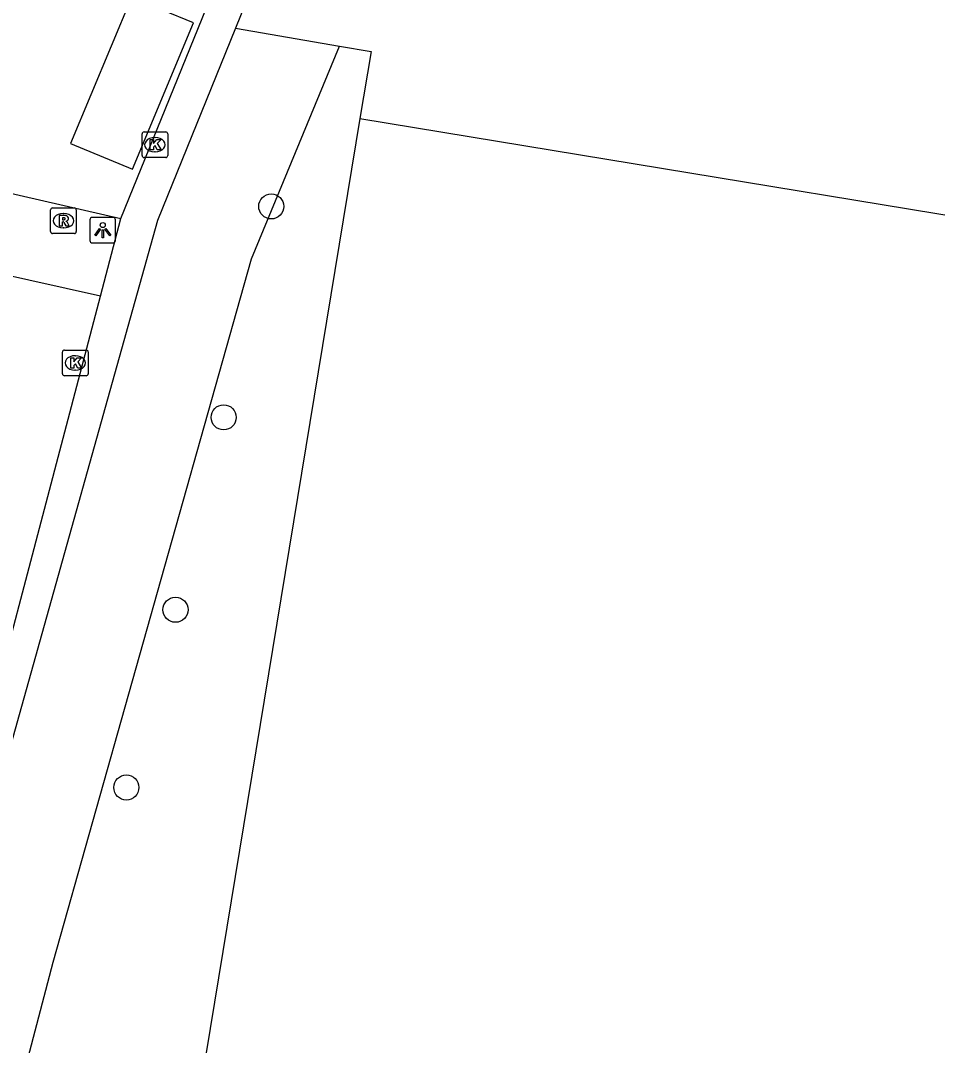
# Model space of a CAD drawing. Extents: x 163686 to 164493, y 382719 to 383870.
# Drawn here: x 164338.76 to 164374.52, y 383459.58 to 383499.56 of the extents above; entities that cross this region are included whole.
import ezdxf

# ---------------------------------------------------------------- set-up
doc = ezdxf.new("R2010")
doc.units = 0
for name, color, linetype in [('IMGEO_Boom', 7, 'Continuous'), ('IMGEO_Groenvoorziening', 7, 'Continuous'), ('IMGEO_Kolk', 7, 'Continuous'), ('IMGEO_Lichtpunt', 7, 'Continuous'), ('IMGEO_Pand', 7, 'Continuous'), ('IMGEO_Rioolput', 7, 'Continuous'), ('IMGEO_Voetpad_open', 7, 'Continuous')]:
    doc.layers.add(name, color=color, linetype=linetype)

msp = doc.modelspace()

# ---------------------------------------------------------------- linework, layer by layer
at = {"layer": 'IMGEO_Boom'}
for centre in [(164348.539, 383492.309), (164346.684, 383484.082), (164344.806, 383476.579), (164342.89, 383469.647)]:
    msp.add_circle(centre, 0.489, dxfattribs=at)
at = {"layer": 'IMGEO_Groenvoorziening'}
for points in [[(164347.146, 383499.264), (164351.207, 383498.56)], [(164332.258, 383389.127), (164329.761, 383389.54), (164332.945, 383435.801), (164340.038, 383462.831), (164347.766, 383490.27), (164351.207, 383498.56)], [(164351.207, 383498.56), (164352.434, 383498.348), (164351.999, 383495.737)]]:
    msp.add_lwpolyline(points, dxfattribs=at)
msp.add_arc((163335.455, 382153.2), 1712.923, 51.397261, 52.723493, dxfattribs=at)
at = {"layer": 'IMGEO_Kolk'}
for p, q in [((164343.504, 383494.291), (164343.504, 383495.143)), ((164343.579, 383495.217), (164344.431, 383495.217)), ((164343.992, 383494.997), (164344.017, 383494.997)), ((164344.505, 383495.143), (164344.505, 383494.291)), ((164344.431, 383494.217), (164343.579, 383494.217)), ((164344.015, 383494.437), (164343.99, 383494.437)), ((164340.4, 383485.779), (164340.4, 383486.631)), ((164340.475, 383486.705), (164341.327, 383486.705)), ((164341.401, 383486.631), (164341.401, 383485.779)), ((164340.888, 383486.485), (164340.913, 383486.485)), ((164340.911, 383485.925), (164340.886, 383485.925)), ((164341.327, 383485.705), (164340.475, 383485.705))]:
    msp.add_line(p, q, dxfattribs=at)
for points in [[(164343.504, 383494.291), (164343.504, 383495.143)], [(164343.579, 383495.217), (164344.431, 383495.217)], [(164344.505, 383495.143), (164344.505, 383494.291)], [(164343.825, 383494.917), (164343.948, 383494.917), (164343.948, 383494.766), (164344.078, 383494.917), (164344.242, 383494.917), (164344.096, 383494.766), (164344.249, 383494.517), (164344.097, 383494.517), (164344.012, 383494.681), (164343.948, 383494.614), (164343.948, 383494.517), (164343.825, 383494.517), (164343.825, 383494.917)], [(164344.431, 383494.217), (164343.579, 383494.217)], [(164340.4, 383485.779), (164340.4, 383486.631)], [(164340.475, 383486.705), (164341.327, 383486.705)], [(164341.401, 383486.631), (164341.401, 383485.779)], [(164340.721, 383486.405), (164340.844, 383486.405), (164340.844, 383486.254), (164340.974, 383486.405), (164341.138, 383486.405), (164340.992, 383486.254), (164341.145, 383486.005), (164340.993, 383486.005), (164340.908, 383486.169), (164340.844, 383486.102), (164340.844, 383486.005), (164340.721, 383486.005), (164340.721, 383486.405)], [(164341.327, 383485.705), (164340.475, 383485.705)]]:
    msp.add_lwpolyline(points, dxfattribs=at)
for centre, start, end in [((164343.581, 383495.141), 91.552, 178.448), ((164343.581, 383495.141), 91.552, 178.448), ((164344.429, 383495.141), 1.552, 88.448), ((164344.429, 383495.141), 1.552, 88.448), ((164343.581, 383494.293), 181.552, 268.448), ((164343.581, 383494.293), 181.552, 268.448), ((164344.429, 383494.293), 271.552, 358.448), ((164344.429, 383494.293), 271.552, 358.448), ((164340.477, 383486.629), 91.552, 178.448), ((164340.477, 383486.629), 91.552, 178.448), ((164341.325, 383486.629), 1.552, 88.448), ((164341.325, 383486.629), 1.552, 88.448), ((164340.477, 383485.781), 181.552, 268.448), ((164340.477, 383485.781), 181.552, 268.448), ((164341.325, 383485.781), 271.552, 358.448), ((164341.325, 383485.781), 271.552, 358.448)]:
    msp.add_arc(centre, 0.0765, start, end, dxfattribs=at)
for centre, major_axis, ratio, start_param, end_param in [((164343.991, 383494.717), (-0.387, 0.002), 0.722429, 4.712389, 7.853982), ((164344.016, 383494.717), (-0.39, 0.002), 0.717154, 1.570796, 4.712389), ((164340.887, 383486.205), (-0.387, 0.002), 0.722429, 4.712389, 7.853982), ((164340.912, 383486.205), (-0.39, 0.002), 0.717154, 1.570796, 4.712389)]:
    msp.add_ellipse(centre, major_axis=major_axis, ratio=ratio, start_param=start_param, end_param=end_param, dxfattribs=at)
at = {"layer": 'IMGEO_Lichtpunt'}
for p, q in [((164341.47, 383491.785), (164341.47, 383490.978)), ((164341.47, 383491.785), (164341.47, 383490.978)), ((164342.372, 383491.88), (164341.564, 383491.88)), ((164342.372, 383491.88), (164341.564, 383491.88)), ((164342.466, 383490.978), (164342.466, 383491.785)), ((164342.466, 383490.978), (164342.466, 383491.785)), ((164341.564, 383490.884), (164342.372, 383490.884)), ((164341.564, 383490.884), (164342.372, 383490.884))]:
    msp.add_line(p, q, dxfattribs=at)
for points in [[(164341.844, 383491.449), (164341.883, 383491.421), (164341.695, 383491.159), (164341.657, 383491.186), (164341.844, 383491.449)], [(164341.946, 383491.401), (164341.993, 383491.401), (164341.993, 383491.079), (164341.946, 383491.079), (164341.946, 383491.401)], [(164342.056, 383491.421), (164342.094, 383491.448), (164342.281, 383491.186), (164342.242, 383491.158), (164342.056, 383491.421)]]:
    msp.add_lwpolyline(points, dxfattribs=at)
msp.add_circle((164341.969, 383491.583), 0.0994, dxfattribs=at)
for centre, start, end in [((164341.564, 383491.785), 90, 180), ((164341.564, 383491.785), 90, 180), ((164342.372, 383491.785), 0, 90), ((164342.372, 383491.785), 0, 90), ((164341.564, 383490.978), 180, 270), ((164341.564, 383490.978), 180, 270), ((164342.372, 383490.978), 270, 0), ((164342.372, 383490.978), 270, 360)]:
    msp.add_arc(centre, 0.0946, start, end, dxfattribs=at)
at = {"layer": 'IMGEO_Pand'}
for points in [[(164343.127, 383493.758), (164345.511, 383499.464), (164343.094, 383500.473), (164340.711, 383494.768), (164343.127, 383493.758)], [(164351.999, 383495.737), (164345.024, 383453.367)], [(164351.999, 383495.737), (164387.354, 383489.917)]]:
    msp.add_lwpolyline(points, dxfattribs=at)
at = {"layer": 'IMGEO_Rioolput'}
for p, q in [((164339.936, 383491.325), (164339.936, 383492.177)), ((164340.011, 383492.251), (164340.863, 383492.251)), ((164340.937, 383492.177), (164340.937, 383491.325)), ((164340.424, 383492.031), (164340.449, 383492.031)), ((164340.447, 383491.471), (164340.422, 383491.471)), ((164340.863, 383491.251), (164340.011, 383491.251))]:
    msp.add_line(p, q, dxfattribs=at)
for points in [[(164339.936, 383491.325), (164339.936, 383492.177)], [(164340.011, 383492.251), (164340.863, 383492.251)], [(164340.937, 383492.177), (164340.937, 383491.325)], [(164340.525, 383491.949), (164340.273, 383491.951), (164340.273, 383491.551)], [(164340.451, 383491.87), (164340.397, 383491.87), (164340.397, 383491.789)], [(164340.397, 383491.789), (164340.449, 383491.789)], [(164340.273, 383491.551), (164340.397, 383491.551), (164340.397, 383491.713), (164340.408, 383491.713)], [(164340.455, 383491.684), (164340.526, 383491.551), (164340.666, 383491.551), (164340.601, 383491.677)], [(164340.863, 383491.251), (164340.011, 383491.251)]]:
    msp.add_lwpolyline(points, dxfattribs=at)
for centre, radius, start, end in [((164340.013, 383492.175), 0.0765, 91.552, 178.448), ((164340.013, 383492.175), 0.0765, 91.552, 178.448), ((164340.861, 383492.175), 0.0765, 1.552, 88.448), ((164340.861, 383492.175), 0.0765, 1.552, 88.448), ((164340.433, 383491.978), 0.19, 274.7715, 282.9687), ((164340.457, 383491.774), 0.0964, 77.0061, 93.1865), ((164340.471, 383491.831), 0.0378, 276.6634, 79.6772), ((164340.524, 383491.839), 0.109, 350.3612, 89.416), ((164340.522, 383491.839), 0.112, 277.5842, 350.9817), ((164340.407, 383491.66), 0.0533, 26.0293, 88.6989), ((164340.506, 383491.624), 0.108, 29.5134, 73.7905), ((164340.013, 383491.327), 0.0765, 181.552, 268.448), ((164340.013, 383491.327), 0.0765, 181.552, 268.448), ((164340.861, 383491.327), 0.0765, 271.552, 358.448), ((164340.861, 383491.327), 0.0765, 271.552, 358.448)]:
    msp.add_arc(centre, radius, start, end, dxfattribs=at)
for centre, major_axis, ratio, start_param, end_param in [((164340.423, 383491.751), (-0.387, 0.002), 0.722429, 4.712389, 7.853982), ((164340.448, 383491.751), (-0.39, 0.002), 0.717154, 1.570796, 4.712389)]:
    msp.add_ellipse(centre, major_axis=major_axis, ratio=ratio, start_param=start_param, end_param=end_param, dxfattribs=at)
at = {"layer": 'IMGEO_Voetpad_open'}
for points in [[(164356.75, 383522.944), (164347.146, 383499.264)], [(164342.671, 383491.837), (164355.077, 383522.347)], [(164347.146, 383499.264), (164344.104, 383491.762), (164338.188, 383470.615), (164328.816, 383437.351), (164326.84, 383410.117), (164326.522, 383406.076), (164325.51, 383389.302), (164324.553, 383375.896)], [(164341.885, 383488.813), (164306.011, 383496.812)], [(164324.279, 383496.59), (164329.36, 383494.892), (164342.671, 383491.837)], [(164341.885, 383488.813), (164342.671, 383491.837)], [(164335.38, 383464.133), (164341.885, 383488.813)]]:
    msp.add_lwpolyline(points, dxfattribs=at)

doc.saveas('drawing.dxf')
